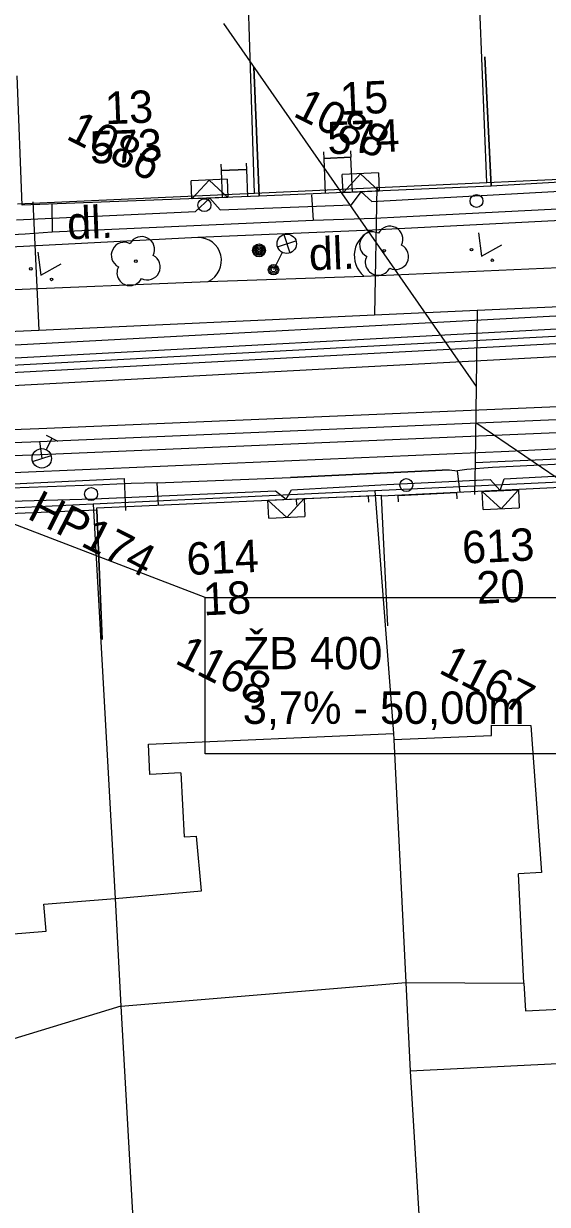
# Model space of a CAD drawing. Extents: x -601580 to 4, y -1204314 to 4.
# Drawn here: x -595913.87 to -595893.65, y -1203109.32 to -1203063.76 of the extents above; entities that cross this region are included whole.
import ezdxf

# ---------------------------------------------------------------- set-up
doc = ezdxf.new("R2010")
doc.units = 0
for name, color, linetype in [('00-EON NN', 7, 'Continuous'), ('00-INNOGY-NTL', 7, 'Continuous'), ('00-KN-HRANICE PARCEL', 7, 'Continuous'), ('00-KN-PARC. CISLA', 7, 'Continuous'), ('00-KN-VNITRNI KRESBA', 7, 'Continuous'), ('00-POLOHOPIS', 7, 'Continuous'), ('00-SITE KOM. KABEL', 7, 'Continuous'), ('00-VAK-VODA-RAD IGIS', 7, 'Continuous'), ('11-REKONSTRUKCE  VYKOP', 7, 'Continuous'), ('11-REKONSTRUKCE KANALIZACE', 7, 'Continuous'), ('11-REKONSTRUKCE KANALIZACE OSA', 7, 'Continuous'), ('11-REKONSTRUKCE KANALIZACE POPIS', 7, 'Continuous'), ('11-REKONSTRUKCE VODOVOD', 7, 'Continuous'), ('11-REKONSTRUKCE VODOVOD POPIS', 7, 'Continuous'), ('14', 7, 'Continuous'), ('Vrstva 22', 7, 'Continuous'), ('Vrstva 25', 7, 'Continuous'), ('Vrstva 26', 7, 'Continuous'), ('Vrstva 28', 7, 'Continuous'), ('Vrstva 33', 7, 'Continuous'), ('Vrstva 36', 7, 'Continuous'), ('Vrstva 6', 7, 'Continuous'), ('Vrstva 9', 7, 'Continuous')]:
    doc.layers.add(name, color=color, linetype=linetype)

# ---------------------------------------------------------------- blocks, each defined once
blk = doc.blocks.new('6.01A_10')
at = {"layer": 'Vrstva 25'}
for radius in [0.25, 0.2, 0.15, 0.1, 0.05]:
    blk.add_circle((0, 0), radius, dxfattribs=at)
blk = doc.blocks.new('6.13_96')
at = {"layer": 'Vrstva 28'}
for p, q in [((-0.25, 0.875), (0.25, 0.875)), ((0, 0.375), (0, 0.875)), ((-0.258, -0.272), (0.272, 0.258))]:
    blk.add_line(p, q, dxfattribs=at)
blk.add_circle((0, 0), 0.375, dxfattribs=at)
blk = doc.blocks.new('6.14A_1130')
at = {"layer": 'Vrstva 28'}
blk.add_circle((0, 0), 0.25, dxfattribs=at)
blk = doc.blocks.new('VCHOD_1264')
at = {"layer": 'Vrstva 6'}
blk.add_line((0, 0.25), (0, 0), dxfattribs=at)
blk = doc.blocks.new('VCHOD_1266')
at = {"layer": 'Vrstva 6'}
blk.add_line((0, 0.25), (0, 0), dxfattribs=at)
blk = doc.blocks.new('VCHOD_1268')
at = {"layer": 'Vrstva 6'}
blk.add_line((0, 0.25), (0, 0), dxfattribs=at)
blk = doc.blocks.new('VCHOD_1270')
at = {"layer": 'Vrstva 6'}
blk.add_line((0, 0.25), (0, 0), dxfattribs=at)
blk = doc.blocks.new('6.14A_1132')
at = {"layer": 'Vrstva 28'}
blk.add_circle((0, 0), 0.25, dxfattribs=at)
blk = doc.blocks.new('3.14_444')
at = {"layer": 'Vrstva 36'}
blk.add_lwpolyline([(-0.5, 0.75), (0, 0), (0.5, 0.75)], dxfattribs=at)
for centre in [(-0.45, 0.05), (0.449, 0.05)]:
    blk.add_circle(centre, 0.05, dxfattribs=at)
blk = doc.blocks.new('3.14_446')
at = {"layer": 'Vrstva 36'}
blk.add_lwpolyline([(-0.5, 0.75), (0, 0), (0.5, 0.75)], dxfattribs=at)
for centre in [(-0.45, 0.05), (0.449, 0.05)]:
    blk.add_circle(centre, 0.05, dxfattribs=at)
blk = doc.blocks.new('3.13_844')
at = {"layer": 'Vrstva 22'}
blk.add_circle((0, 0), 0.05, dxfattribs=at)
for centre, start, end in [((0, 0.5), 0, 180), ((-0.5, 0), 90, 270), ((0.5, 0), 270, 90), ((0, -0.5), 180, 0)]:
    blk.add_arc(centre, 0.5, start, end, dxfattribs=at)
blk = doc.blocks.new('3.13_846')
at = {"layer": 'Vrstva 22'}
blk.add_circle((0, 0), 0.05, dxfattribs=at)
for centre, start, end in [((0, 0.5), 0, 180), ((-0.5, 0), 90, 270), ((0.5, 0), 270, 90), ((0, -0.5), 180, 0)]:
    blk.add_arc(centre, 0.5, start, end, dxfattribs=at)
blk = doc.blocks.new('6.14A_1140')
at = {"layer": 'Vrstva 28'}
blk.add_circle((0, 0), 0.25, dxfattribs=at)
blk = doc.blocks.new('6.14A_1142')
at = {"layer": 'Vrstva 28'}
blk.add_circle((0, 0), 0.25, dxfattribs=at)
blk = doc.blocks.new('6.560_978')
at = {"layer": 'Vrstva 33'}
for p, q in [((-0.265, 0.86), (0.265, 1.39)), ((-0.265, 1.39), (0.265, 0.86)), ((0, 0.75), (0, 0))]:
    blk.add_line(p, q, dxfattribs=at)
for centre, radius in [((0, 1.125), 0.375), ((0, 0), 0.2), ((0, 0), 0.145), ((0, 0), 0.0876)]:
    blk.add_circle(centre, radius, dxfattribs=at)
blk = doc.blocks.new('VCHOD_1312')
at = {"layer": 'Vrstva 6'}
blk.add_line((0, 0.25), (0, 0), dxfattribs=at)
blk = doc.blocks.new('VCHOD_1314')
at = {"layer": 'Vrstva 6'}
blk.add_line((0, 0.25), (0, 0), dxfattribs=at)
blk = doc.blocks.new('VCHOD_1316')
at = {"layer": 'Vrstva 6'}
blk.add_line((0, 0.25), (0, 0), dxfattribs=at)
blk = doc.blocks.new('VCHOD_1318')
at = {"layer": 'Vrstva 6'}
blk.add_line((0, 0.25), (0, 0), dxfattribs=at)
blk = doc.blocks.new('NN630')
at = {"layer": 'Vrstva 9'}
for points in [[(-3, -700), (-703, 0)], [(-703, -700), (-703, 0), (697, 0), (697, -700)], [(-3, -700), (697, 0)], [(-703, -700), (697, -700)]]:
    blk.add_lwpolyline(points, dxfattribs=at)

msp = doc.modelspace()

# ---------------------------------------------------------------- linework, layer by layer
at = {"layer": '00-EON NN'}
for points in [[(-595914.149, -1203071.333), (-595907.242, -1203071.012), (-595906.689, -1203070.497), (-595906.289, -1203070.948), (-595901.22, -1203070.757), (-595900.846, -1203070.255), (-595900.437, -1203070.629), (-595892.24, -1203070.179), (-595891.832, -1203069.799), (-595891.441, -1203070.328), (-595887.964, -1203070.135), (-595878.642, -1203069.81), (-595877.72, -1203069.74), (-595877.084, -1203069.15), (-595876.57, -1203069.664), (-595869.093, -1203069.173), (-595868.471, -1203068.753), (-595868.176, -1203069.135), (-595863.274, -1203069.095)], [(-595917.177, -1203082.259), (-595911.16, -1203082.102), (-595904.146, -1203081.791), (-595903.742, -1203082.115), (-595903.533, -1203081.755), (-595899.855, -1203081.541), (-595895.864, -1203081.351), (-595895.472, -1203081.777), (-595895.323, -1203081.324), (-595890.997, -1203081.092), (-595887.513, -1203081.149), (-595882.628, -1203081.01), (-595882.115, -1203081.093), (-595881.664, -1203080.682), (-595880.471, -1203080.784), (-595877.398, -1203080.7), (-595874.499, -1203080.538), (-595872.409, -1203080.423), (-595872.277, -1203080.685), (-595872.002, -1203080.373), (-595867.72, -1203080.073), (-595867.192, -1203080.461), (-595866.812, -1203080.098), (-595861.967, -1203079.905)]]:
    msp.add_lwpolyline(points, dxfattribs=at)
at = {"layer": '00-INNOGY-NTL'}
for p, q in [((-595900.236, -1203070.058), (-595900.33, -1203075.003)), ((-595913.514, -1203070.635), (-595913.286, -1203075.588)), ((-595896.441, -1203080.698), (-595896.463, -1203081.932))]:
    msp.add_line(p, q, dxfattribs=at)
for points in [[(-596027.679, -1203081.2), (-596024.549, -1203080.785), (-596022.581, -1203080.688), (-596004.873, -1203079.829), (-595991.833, -1203079.344), (-595989.757, -1203079.256), (-595965.699, -1203078.355), (-595953.31, -1203077.673), (-595945.118, -1203077.232), (-595938.363, -1203076.857), (-595930.318, -1203076.42), (-595926.578, -1203076.215), (-595922.618, -1203075.998), (-595919.554, -1203075.864), (-595913.286, -1203075.588), (-595900.33, -1203075.003), (-595896.366, -1203074.822), (-595886.511, -1203074.376), (-595885.433, -1203074.33), (-595876.66, -1203073.939), (-595876.118, -1203073.911), (-595853.681, -1203072.735)], [(-595896.366, -1203074.822), (-595896.441, -1203080.698), (-595886.568, -1203080.261), (-595879.848, -1203079.957)], [(-595914.551, -1203081.531), (-595909.996, -1203081.314), (-595909.938, -1203082.544)]]:
    msp.add_lwpolyline(points, dxfattribs=at)
at = {"layer": '00-KN-HRANICE PARCEL'}
for p, q in [((-595895.99, -1203069.897), (-595886.041, -1203069.442)), ((-595904.965, -1203070.309), (-595895.99, -1203069.897)), ((-595914.113, -1203070.711), (-595904.965, -1203070.309)), ((-595891.146, -1203081.363), (-595900.317, -1203081.788)), ((-595900.317, -1203081.788), (-595911.184, -1203082.303)), ((-595911.184, -1203082.303), (-595921.698, -1203082.807)), ((-595910.115, -1203101.667), (-595899.124, -1203100.754)), ((-595899.124, -1203100.754), (-595898.957, -1203104.173)), ((-595910.115, -1203101.667), (-595920.5, -1203104.828)), ((-595910.115, -1203101.667), (-595909.238, -1203117.509)), ((-595898.957, -1203104.173), (-595898.159, -1203117.237))]:
    msp.add_line(p, q, dxfattribs=at)
for points in [[(-595895.99, -1203069.897), (-595896.354, -1203060.936), (-595896.391, -1203059.907), (-595896.626, -1203054.109), (-595896.717, -1203051.931)], [(-595904.965, -1203070.309), (-595905.244, -1203061.448), (-595905.38, -1203058.629), (-595905.587, -1203054.54)], [(-595900.317, -1203081.788), (-595899.599, -1203091.154), (-595899.578, -1203091.377), (-595899.124, -1203100.754)], [(-595911.184, -1203082.303), (-595910.344, -1203097.51), (-595910.115, -1203101.667)], [(-595892.25, -1203117.093), (-595893.257, -1203103.888), (-595898.957, -1203104.173)]]:
    msp.add_lwpolyline(points, dxfattribs=at)
at = {"layer": '00-KN-VNITRNI KRESBA'}
for p, q in [((-595909.057, -1203091.567), (-595899.599, -1203091.154)), ((-595899.578, -1203091.377), (-595895.812, -1203091.231)), ((-595895.812, -1203091.231), (-595895.809, -1203090.828)), ((-595895.809, -1203090.828), (-595894.297, -1203090.835)), ((-595894.297, -1203090.835), (-595893.887, -1203096.509)), ((-595908.998, -1203092.73), (-595909.057, -1203091.567)), ((-595907.799, -1203092.667), (-595908.998, -1203092.73)), ((-595907.799, -1203092.667), (-595907.674, -1203095.133)), ((-595907.674, -1203095.133), (-595907.204, -1203095.114)), ((-595907.01, -1203097.222), (-595907.204, -1203095.114)), ((-595893.887, -1203096.509), (-595894.769, -1203096.565)), ((-595894.558, -1203100.779), (-595894.769, -1203096.565)), ((-595913.087, -1203097.74), (-595910.344, -1203097.51)), ((-595910.344, -1203097.51), (-595907.01, -1203097.222)), ((-595913.005, -1203098.77), (-595913.087, -1203097.74)), ((-595914.423, -1203098.889), (-595913.005, -1203098.77)), ((-595899.124, -1203100.754), (-595894.558, -1203100.779)), ((-595894.558, -1203100.779), (-595894.499, -1203101.853)), ((-595894.499, -1203101.853), (-595889.931, -1203101.632))]:
    msp.add_line(p, q, dxfattribs=at)
at = {"layer": '00-POLOHOPIS'}
for p, q in [((-595902.288, -1203068.966), (-595901.239, -1203068.921)), ((-595905.271, -1203069.393), (-595906.254, -1203069.43)), ((-595906.254, -1203069.43), (-595905.271, -1203069.393)), ((-595906.254, -1203069.43), (-595906.214, -1203070.48)), ((-595905.271, -1203069.393), (-595905.231, -1203070.443)), ((-595892.201, -1203071.316), (-595900.405, -1203071.738)), ((-595907.151, -1203072.016), (-595920.831, -1203072.712)), ((-595900.405, -1203071.738), (-595907.151, -1203072.016)), ((-595900.737, -1203073.501), (-595892.01, -1203073.12)), ((-595920.745, -1203074.278), (-595906.746, -1203073.713)), ((-595906.746, -1203073.713), (-595900.737, -1203073.501)), ((-595880.475, -1203079.547), (-595895.138, -1203080.271)), ((-595895.138, -1203080.271), (-595910.698, -1203080.933)), ((-595910.698, -1203080.933), (-595928.679, -1203081.744)), ((-595903.343, -1203082.091), (-595900.558, -1203081.977)), ((-595899.409, -1203081.967), (-595897.146, -1203081.85))]:
    msp.add_line(p, q, dxfattribs=at)
for points in [[(-595886.093, -1203064.57), (-595885.857, -1203069.564), (-595890.311, -1203069.708), (-595895.831, -1203070.038), (-595896.069, -1203065.044)], [(-595896.069, -1203065.044), (-595895.831, -1203070.038), (-595904.777, -1203070.425), (-595904.993, -1203065.43)], [(-595904.993, -1203065.43), (-595904.777, -1203070.425), (-595913.93, -1203070.772), (-595914.12, -1203065.776)], [(-595901.181, -1203070.27), (-595901.239, -1203068.921), (-595902.288, -1203068.966), (-595902.23, -1203070.315)], [(-595890.771, -1203086.555), (-595891.013, -1203081.56), (-595900.065, -1203081.999), (-595899.823, -1203086.993)], [(-595910.838, -1203087.52), (-595911.044, -1203082.525), (-595911.048, -1203082.444), (-595900.067, -1203081.949), (-595900.065, -1203081.999), (-595899.823, -1203086.993)], [(-595921.314, -1203087.951), (-595921.519, -1203082.955), (-595911.044, -1203082.525), (-595910.838, -1203087.52)]]:
    msp.add_lwpolyline(points, dxfattribs=at)
for centre, radius, start, end in [((-595907.129, -1203072.907), 0.892, 295.379, 91.445), ((-595900.087, -1203072.71), 1.023, 108.116, 230.6004)]:
    msp.add_arc(centre, radius, start, end, dxfattribs=at)
at = {"layer": '00-SITE KOM. KABEL'}
for points in [[(-595912.785, -1203070.726), (-595912.771, -1203071.799)], [(-595902.765, -1203070.375), (-595902.7, -1203071.35)], [(-595902.7, -1203071.35), (-595900.334, -1203071.264), (-595899.332, -1203071.214), (-595892.755, -1203070.882)], [(-595912.771, -1203071.799), (-595902.7, -1203071.35)], [(-595900.334, -1203071.264), (-595899.332, -1203071.214)], [(-595914.592, -1203071.915), (-595913.818, -1203071.872), (-595912.771, -1203071.799)], [(-595913.818, -1203071.872), (-595912.771, -1203071.799)], [(-595882.739, -1203080.235), (-595886.215, -1203080.429), (-595887.258, -1203080.471), (-595895.776, -1203080.891), (-595896.765, -1203080.96), (-595897.119, -1203081.015)], [(-595908.714, -1203081.485), (-595903.57, -1203081.276), (-595897.449, -1203080.982), (-595897.119, -1203081.015)], [(-595897.449, -1203080.982), (-595903.57, -1203081.276)], [(-595897.017, -1203081.852), (-595897.119, -1203081.015)], [(-595895.776, -1203080.891), (-595896.765, -1203080.96)], [(-595908.714, -1203081.485), (-595909.725, -1203081.508), (-595910.83, -1203081.563), (-595914.373, -1203081.689), (-595915.393, -1203081.731), (-595915.787, -1203081.777)], [(-595909.725, -1203081.508), (-595910.83, -1203081.563)], [(-595908.667, -1203082.339), (-595908.714, -1203081.485)]]:
    msp.add_lwpolyline(points, dxfattribs=at)
at = {"layer": '00-VAK-VODA-RAD IGIS'}
msp.add_lwpolyline([(-595913.26, -1203079.886), (-595913.171, -1203080.535)], dxfattribs=at)
at = {"layer": '11-REKONSTRUKCE  VYKOP'}
for points in [[(-596035.98, -1203084.309), (-595992.387, -1203082.434), (-595953.125, -1203080.892), (-595913.28, -1203079.386), (-595837.431, -1203076.164), (-595809.28, -1203074.695), (-595793.871, -1203070.737)], [(-596035.937, -1203085.308), (-595992.346, -1203083.433), (-595953.087, -1203081.891), (-595913.24, -1203080.385), (-595837.383, -1203077.163), (-595809.128, -1203075.689), (-595793.622, -1203071.706)], [(-596028.281, -1203081.22), (-595978.324, -1203079.184), (-595928.381, -1203076.913), (-595878.45, -1203074.245), (-595835.597, -1203072.385)], [(-596028.218, -1203082.779), (-595978.257, -1203080.743), (-595928.304, -1203078.471), (-595878.375, -1203075.803), (-595835.53, -1203073.944)]]:
    msp.add_lwpolyline(points, dxfattribs=at)
at = {"layer": '11-REKONSTRUKCE KANALIZACE'}
for points in [[(-595927.673, -1203077.376), (-595879.111, -1203074.781)], [(-595927.643, -1203077.935), (-595879.081, -1203075.34)]]:
    msp.add_lwpolyline(points, dxfattribs=at)
at = {"layer": '11-REKONSTRUKCE KANALIZACE OSA'}
msp.add_lwpolyline([(-596028.249, -1203081.999), (-595978.291, -1203079.963), (-595928.342, -1203077.692), (-595878.412, -1203075.024), (-595836.692, -1203073.213)], dxfattribs=at)
at = {"layer": '11-REKONSTRUKCE KANALIZACE POPIS'}
for p, q in [((-595906.16, -1203063.764), (-595896.404, -1203077.76)), ((-595906.867, -1203085.902), (-595928.342, -1203077.692))]:
    msp.add_line(p, q, dxfattribs=at)
msp.add_lwpolyline([(-595906.867, -1203085.902), (-595892.068, -1203085.902), (-595892.068, -1203091.935), (-595906.867, -1203091.935)], close=True, dxfattribs=at)
msp.add_lwpolyline([(-595906.867, -1203085.902), (-595892.068, -1203085.902), (-595892.068, -1203091.935), (-595906.867, -1203091.935)], close=True, dxfattribs=at)
at = {"layer": '11-REKONSTRUKCE VODOVOD'}
msp.add_lwpolyline([(-596035.959, -1203084.809), (-595992.367, -1203082.934), (-595953.106, -1203081.392), (-595913.26, -1203079.886), (-595837.407, -1203076.663), (-595809.204, -1203075.192), (-595793.747, -1203071.222)], dxfattribs=at)
at = {"layer": '11-REKONSTRUKCE VODOVOD POPIS'}
msp.add_line((-595887.408, -1203085.283), (-595896.422, -1203079.17), dxfattribs=at)
at = {"layer": '14'}
msp.add_line((-595896.441, -1203080.698), (-595896.463, -1203081.932), dxfattribs=at)

# ---------------------------------------------------------------- block references
at = {"layer": '00-POLOHOPIS'}
for name, p, xscale, yscale, rotation in [('VCHOD_1316', (-595902.288, -1203068.966), 1.00000039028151, 1.00000039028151, 2.46064033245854), ('VCHOD_1318', (-595901.239, -1203068.921), 1.00000039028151, 1.00000039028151, 2.46064033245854), ('VCHOD_1312', (-595906.254, -1203069.43), 1.0000012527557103, 1.0000012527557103, 2.158657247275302), ('VCHOD_1314', (-595905.271, -1203069.393), 1.0000012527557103, 1.0000012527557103, 2.158657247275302), ('6.14A_1142', (-595906.895, -1203070.767), 0.9999989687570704, 0.9999989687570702, 2.2290152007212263), ('6.14A_1140', (-595896.391, -1203070.608), 0.9999989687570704, 0.9999989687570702, 2.2290152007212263), ('6.14A_1132', (-595911.267, -1203081.912), 1.0000001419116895, 1.0000001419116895, -177.03746880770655), ('6.14A_1130', (-595899.1, -1203081.568), 0.9999991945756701, 0.9999991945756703, -177.17037083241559), ('VCHOD_1264', (-595903.343, -1203082.091), 0.9999989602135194, 0.9999989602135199, -177.67219845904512), ('VCHOD_1266', (-595900.558, -1203081.977), 0.9999989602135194, 0.9999989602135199, -177.67219845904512), ('VCHOD_1268', (-595899.409, -1203081.967), 1.0000001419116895, 1.0000001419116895, -177.03746880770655), ('VCHOD_1270', (-595897.146, -1203081.85), 1.0000001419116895, 1.0000001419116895, -177.03746880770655)]:
    msp.add_blockref(name, p, dxfattribs=dict(at, xscale=xscale, yscale=yscale, rotation=rotation))
for name, p, rotation in [('3.13_846', (-595899.958, -1203072.525), -26.986336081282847), ('3.13_844', (-595909.543, -1203072.926), -26.986336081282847), ('6.560_978', (-595904.227, -1203073.258), -26.986336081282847), ('3.14_444', (-595896.204, -1203072.734), -26.986336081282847), ('3.14_446', (-595913.215, -1203073.472), -26.986336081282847), ('6.01A_10', (-595904.786, -1203072.514), -116.98633608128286), ('6.13_96', (-595913.171, -1203080.535), -26.986336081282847)]:
    msp.add_blockref(name, p, dxfattribs=dict(at, rotation=rotation))
at = {"layer": 'Vrstva 26'}
for p, xscale, yscale, rotation in [((-595906.689, -1203070.497), 0.0010000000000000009, 0.0010000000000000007, -177.82724445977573), ((-595900.846, -1203070.256), 0.0010000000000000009, 0.0010000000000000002, -177.52406948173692), ((-595903.742, -1203082.115), 0.001, 0.0010000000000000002, 2.5826221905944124), ((-595895.472, -1203081.777), 0.001, 0.0010000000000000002, 2.778236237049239)]:
    msp.add_blockref('NN630', p, dxfattribs=dict(at, xscale=xscale, yscale=yscale, rotation=rotation))

# ---------------------------------------------------------------- texts
at = {"layer": '00-KN-PARC. CISLA'}
for s, p in [('1088', (-595903.513, -1203067.311)), ('1086', (-595912.276, -1203068.191)), ('1168', (-595908.078, -1203088.418)), ('1167', (-595897.897, -1203088.788))]:
    msp.add_text(s, height=1.25, rotation=333.0137, dxfattribs=at).set_placement(p)
at = {"layer": '00-POLOHOPIS'}
for s, rotation, p in [('15', 2.476, (-595901.635, -1203067.287)), ('13', 2.1728, (-595910.713, -1203067.648)), ('574', 2.476, (-595902.126, -1203068.81)), ('573', 2.1728, (-595911.296, -1203069.171)), ('dl.', 2.2874, (-595912.17, -1203072.09)), ('dl.', 2.2874, (-595902.839, -1203073.284)), ('613', 2.7746, (-595896.919, -1203084.6)), ('614', 2.5827, (-595907.557, -1203085.039)), ('20', 2.7746, (-595896.362, -1203086.152)), ('18', 2.5827, (-595906.925, -1203086.594))]:
    msp.add_text(s, height=1.25, rotation=rotation, dxfattribs=at).set_placement(p)
at = {"layer": '00-VAK-VODA-RAD IGIS'}
msp.add_text('HP174', height=1.25, rotation=333.0137, dxfattribs=at).set_placement((-595913.778, -1203082.835))
at = {"layer": '11-REKONSTRUKCE KANALIZACE POPIS'}
for s, p in [('ŽB 400 ', (-595905.413, -1203088.675)), ('3,7% - 50,00m', (-595905.413, -1203090.779))]:
    msp.add_text(s, height=1.25, dxfattribs=at).set_placement(p)

doc.saveas('drawing.dxf')
